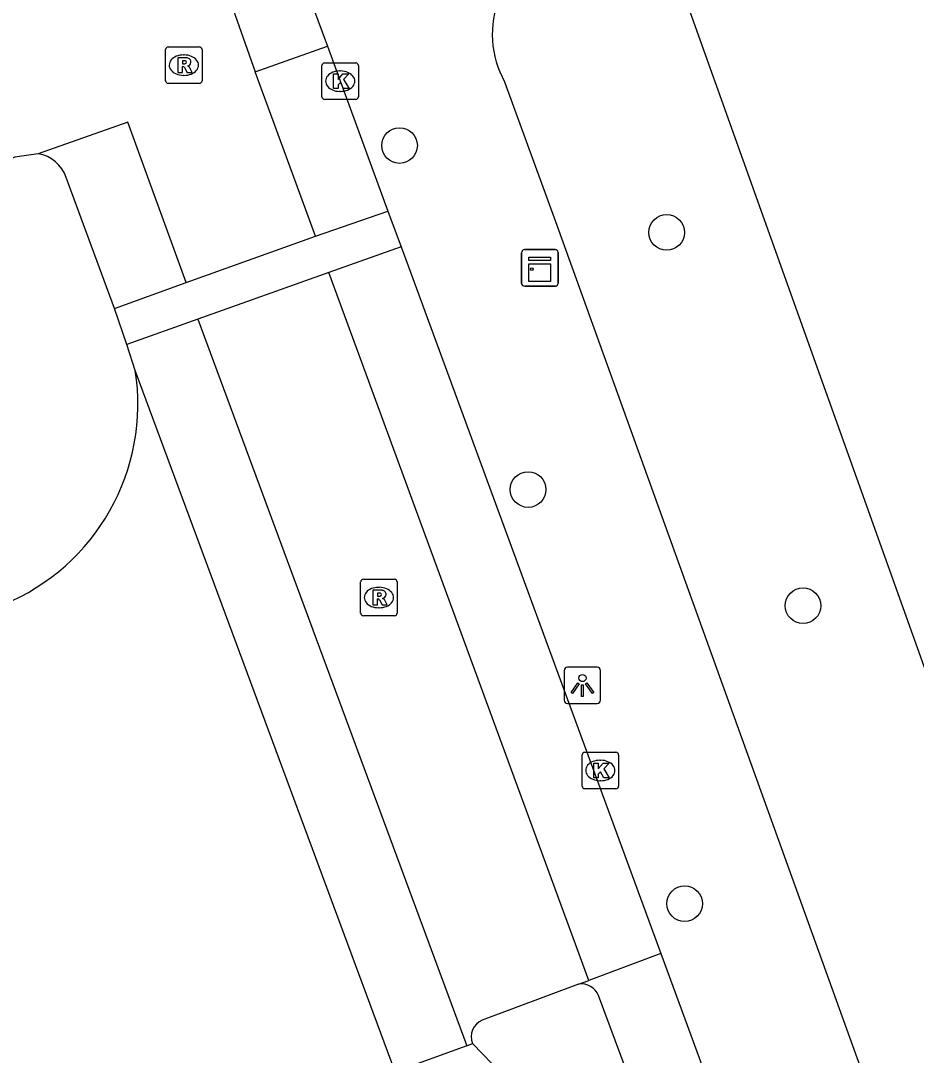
# Model space of a CAD drawing. Extents: x 158087 to 159494, y 382905 to 383981.
# Drawn here: x 158997 to 159021.55, y 383141.88 to 383170.24 of the extents above; entities that cross this region are included whole.
import ezdxf

# ---------------------------------------------------------------- set-up
doc = ezdxf.new("R2010")
doc.units = 0
for name, color, linetype in [('IMGEO_Boom', 7, 'Continuous'), ('IMGEO_Fietspad_gesloten', 7, 'Continuous'), ('IMGEO_Groenvoorziening', 7, 'Continuous'), ('IMGEO_Kast', 7, 'Continuous'), ('IMGEO_Kolk', 7, 'Continuous'), ('IMGEO_Lichtpunt', 7, 'Continuous'), ('IMGEO_Rijbaan_lokaal_open', 7, 'Continuous'), ('IMGEO_Rioolput', 7, 'Continuous'), ('IMGEO_Voetpad_open', 7, 'Continuous')]:
    doc.layers.add(name, color=color, linetype=linetype)

msp = doc.modelspace()

# ---------------------------------------------------------------- linework, layer by layer
at = {"layer": 'IMGEO_Boom'}
for centre in [(159007.388, 383166.816), (159014.711, 383164.434), (159010.913, 383157.389), (159018.449, 383154.205), (159015.204, 383146.04)]:
    msp.add_circle(centre, 0.489, dxfattribs=at)
at = {"layer": 'IMGEO_Fietspad_gesloten'}
for points in [[(159014.555, 383144.672), (159018.663, 383133.486)], [(159015.003, 383137.729), (159012.846, 383143.522)], [(159009.388, 383142.206), (159014.23, 383137.201)]]:
    msp.add_lwpolyline(points, dxfattribs=at)
msp.add_arc((159012.369, 383143.325), 0.516, 22.3993, 98.4239, dxfattribs=at)
at = {"layer": 'IMGEO_Groenvoorziening'}
msp.add_lwpolyline([(159054.466, 383063.161), (159054.077, 383064.114), (159051.106, 383071.394), (159050.869, 383072.038), (159044.427, 383089.771), (159039.388, 383103.264), (159014.464, 383172.988)], dxfattribs=at)
at = {"layer": 'IMGEO_Kast'}
for p, q in [((159010.736, 383163.038), (159010.736, 383163.879)), ((159010.736, 383163.879), (159010.736, 383163.038)), ((159010.811, 383163.963), (159011.652, 383163.963)), ((159011.652, 383163.963), (159010.811, 383163.963)), ((159011.736, 383163.888), (159011.736, 383163.047)), ((159011.736, 383163.047), (159011.736, 383163.888)), ((159011.661, 383162.963), (159010.82, 383162.963)), ((159010.82, 383162.963), (159011.661, 383162.963))]:
    msp.add_line(p, q, dxfattribs=at)
for points in [[(159010.931, 383163.753), (159011.531, 383163.753), (159011.531, 383163.668), (159010.931, 383163.668), (159010.931, 383163.753)], [(159010.931, 383163.578), (159011.531, 383163.578), (159011.531, 383163.089), (159010.931, 383163.089), (159010.931, 383163.578)]]:
    msp.add_lwpolyline(points, dxfattribs=at)
msp.add_circle((159011.015, 383163.427), 0.0377, dxfattribs=at)
for centre, start, end in [((159010.814, 383163.885), 92.4484, 184.2845), ((159010.814, 383163.885), 92.4484, 184.2845), ((159011.658, 383163.885), 2.4484, 94.2845), ((159011.658, 383163.885), 2.4484, 94.2845), ((159010.814, 383163.041), 182.4484, 274.2845), ((159010.814, 383163.041), 182.4484, 274.2845), ((159011.658, 383163.041), 272.4484, 4.2845), ((159011.658, 383163.041), 272.4484, 4.2845)]:
    msp.add_arc(centre, 0.0779, start, end, dxfattribs=at)
at = {"layer": 'IMGEO_Kolk'}
for p, q in [((159005.261, 383168.153), (159005.261, 383169.005)), ((159005.336, 383169.079), (159006.188, 383169.079)), ((159005.749, 383168.859), (159005.774, 383168.859)), ((159006.262, 383169.005), (159006.262, 383168.153)), ((159005.772, 383168.299), (159005.747, 383168.299)), ((159006.188, 383168.079), (159005.336, 383168.079)), ((159012.393, 383149.264), (159012.393, 383150.116)), ((159012.468, 383150.19), (159013.32, 383150.19)), ((159013.394, 383150.116), (159013.394, 383149.264)), ((159012.881, 383149.97), (159012.906, 383149.97)), ((159012.904, 383149.41), (159012.879, 383149.41)), ((159013.32, 383149.19), (159012.468, 383149.19))]:
    msp.add_line(p, q, dxfattribs=at)
for points in [[(159005.261, 383168.153), (159005.261, 383169.005)], [(159005.336, 383169.079), (159006.188, 383169.079)], [(159006.262, 383169.005), (159006.262, 383168.153)], [(159005.582, 383168.779), (159005.705, 383168.779), (159005.705, 383168.628), (159005.835, 383168.779), (159005.999, 383168.779), (159005.853, 383168.628), (159006.006, 383168.379), (159005.854, 383168.379), (159005.769, 383168.543), (159005.705, 383168.476), (159005.705, 383168.379), (159005.582, 383168.379), (159005.582, 383168.779)], [(159006.188, 383168.079), (159005.336, 383168.079)], [(159012.393, 383149.264), (159012.393, 383150.116)], [(159012.468, 383150.19), (159013.32, 383150.19)], [(159013.394, 383150.116), (159013.394, 383149.264)], [(159012.714, 383149.89), (159012.837, 383149.89), (159012.837, 383149.739), (159012.967, 383149.89), (159013.131, 383149.89), (159012.985, 383149.739), (159013.138, 383149.49), (159012.986, 383149.49), (159012.901, 383149.654), (159012.837, 383149.587), (159012.837, 383149.49), (159012.714, 383149.49), (159012.714, 383149.89)], [(159013.32, 383149.19), (159012.468, 383149.19)]]:
    msp.add_lwpolyline(points, dxfattribs=at)
for centre, start, end in [((159005.338, 383169.003), 91.552, 178.448), ((159005.338, 383169.003), 91.552, 178.448), ((159006.186, 383169.003), 1.552, 88.448), ((159006.186, 383169.003), 1.552, 88.448), ((159005.338, 383168.155), 181.552, 268.448), ((159005.338, 383168.155), 181.552, 268.448), ((159006.186, 383168.155), 271.552, 358.448), ((159006.186, 383168.155), 271.552, 358.448), ((159012.47, 383150.114), 91.552, 178.448), ((159012.47, 383150.114), 91.552, 178.448), ((159013.318, 383150.114), 1.552, 88.448), ((159013.318, 383150.114), 1.552, 88.448), ((159012.47, 383149.266), 181.552, 268.448), ((159012.47, 383149.266), 181.552, 268.448), ((159013.318, 383149.266), 271.552, 358.448), ((159013.318, 383149.266), 271.552, 358.448)]:
    msp.add_arc(centre, 0.0765, start, end, dxfattribs=at)
for centre, major_axis, ratio, start_param, end_param in [((159005.748, 383168.579), (-0.387, 0.002), 0.722429, 4.712389, 7.853982), ((159005.773, 383168.579), (-0.39, 0.002), 0.717154, 1.570796, 4.712389), ((159012.88, 383149.69), (-0.387, 0.002), 0.722429, 4.712389, 7.853982), ((159012.905, 383149.69), (-0.39, 0.002), 0.717154, 1.570796, 4.712389)]:
    msp.add_ellipse(centre, major_axis=major_axis, ratio=ratio, start_param=start_param, end_param=end_param, dxfattribs=at)
at = {"layer": 'IMGEO_Lichtpunt'}
for p, q in [((159011.903, 383152.425), (159011.903, 383151.618)), ((159011.903, 383152.425), (159011.903, 383151.618)), ((159012.805, 383152.52), (159011.997, 383152.52)), ((159012.805, 383152.52), (159011.997, 383152.52)), ((159012.899, 383151.618), (159012.899, 383152.425)), ((159012.899, 383151.618), (159012.899, 383152.425)), ((159011.997, 383151.524), (159012.805, 383151.524)), ((159011.997, 383151.524), (159012.805, 383151.524))]:
    msp.add_line(p, q, dxfattribs=at)
for points in [[(159012.277, 383152.089), (159012.316, 383152.061), (159012.128, 383151.799), (159012.09, 383151.826), (159012.277, 383152.089)], [(159012.489, 383152.061), (159012.527, 383152.088), (159012.714, 383151.826), (159012.675, 383151.798), (159012.489, 383152.061)], [(159012.379, 383152.041), (159012.426, 383152.041), (159012.426, 383151.719), (159012.379, 383151.719), (159012.379, 383152.041)]]:
    msp.add_lwpolyline(points, dxfattribs=at)
msp.add_circle((159012.402, 383152.223), 0.0994, dxfattribs=at)
for centre, start, end in [((159011.997, 383152.425), 90, 180), ((159011.997, 383152.425), 90, 180), ((159012.805, 383152.425), 0, 90), ((159012.805, 383152.425), 0, 90), ((159011.997, 383151.618), 180, 270), ((159011.997, 383151.618), 180, 270), ((159012.805, 383151.618), 270, 0), ((159012.805, 383151.618), 270, 360)]:
    msp.add_arc(centre, 0.0946, start, end, dxfattribs=at)
at = {"layer": 'IMGEO_Rijbaan_lokaal_open'}
for points in [[(158998.589, 383182.558), (159003.434, 383168.833)], [(159003.434, 383168.833), (159005.41, 383169.538)], [(159005.41, 383169.538), (159007.072, 383165.02)], [(159005.087, 383164.331), (159003.434, 383168.833)], [(159001.541, 383163.058), (158999.937, 383167.457), (158997.479, 383166.591)], [(158997.479, 383166.591), (158996.841, 383166.497), (158996.399, 383166.311)], [(158999.571, 383162.354), (158998.253, 383165.936)], [(159005.087, 383164.331), (159007.072, 383165.02)], [(159007.072, 383165.02), (159007.433, 383164.035)], [(159001.541, 383163.058), (159005.087, 383164.331)], [(159007.433, 383164.035), (159005.455, 383163.333)], [(159007.433, 383164.035), (159007.688, 383163.341), (159014.555, 383144.672)], [(159005.455, 383163.333), (159001.864, 383162.057)], [(159012.582, 383143.938), (159005.455, 383163.333)], [(158999.571, 383162.354), (159001.541, 383163.058)], [(158999.917, 383161.366), (158999.571, 383162.354)], [(159001.864, 383162.057), (158999.917, 383161.366)], [(159001.864, 383162.057), (159009.229, 383142.148)], [(159000.144, 383160.653), (158999.917, 383161.366)], [(159007.267, 383141.434), (159000.144, 383160.653)], [(159014.555, 383144.672), (159012.582, 383143.938)], [(159012.293, 383143.836), (159012.582, 383143.938)], [(159012.293, 383143.836), (159009.653, 383142.85)], [(159009.229, 383142.148), (159009.388, 383142.206)], [(159009.229, 383142.148), (159007.267, 383141.434)]]:
    msp.add_lwpolyline(points, dxfattribs=at)
for centre, radius, start, end in [((158997.325, 383165.625), 0.978, 18.5482, 80.9725), ((158994.283, 383159.729), 5.933, 292.2308, 8.9588), ((159009.86, 383142.388), 0.506, 114.1092, 201.1574)]:
    msp.add_arc(centre, radius, start, end, dxfattribs=at)
at = {"layer": 'IMGEO_Rioolput'}
for p, q in [((159000.975, 383168.592), (159000.975, 383169.444)), ((159001.05, 383169.518), (159001.902, 383169.518)), ((159001.976, 383169.444), (159001.976, 383168.592)), ((159001.463, 383169.298), (159001.488, 383169.298)), ((159001.486, 383168.738), (159001.461, 383168.738)), ((159001.902, 383168.518), (159001.05, 383168.518)), ((159006.398, 383154.929), (159007.25, 383154.929)), ((159006.323, 383154.003), (159006.323, 383154.855)), ((159006.811, 383154.709), (159006.836, 383154.709)), ((159007.324, 383154.855), (159007.324, 383154.003)), ((159006.834, 383154.149), (159006.809, 383154.149)), ((159007.25, 383153.929), (159006.398, 383153.929))]:
    msp.add_line(p, q, dxfattribs=at)
for points in [[(159000.975, 383168.592), (159000.975, 383169.444)], [(159001.05, 383169.518), (159001.902, 383169.518)], [(159001.976, 383169.444), (159001.976, 383168.592)], [(159001.564, 383169.216), (159001.312, 383169.218), (159001.312, 383168.818)], [(159001.49, 383169.137), (159001.436, 383169.137), (159001.436, 383169.056)], [(159001.312, 383168.818), (159001.436, 383168.818), (159001.436, 383168.98), (159001.447, 383168.98)], [(159001.436, 383169.056), (159001.488, 383169.056)], [(159001.494, 383168.951), (159001.565, 383168.818), (159001.705, 383168.818), (159001.64, 383168.944)], [(159001.902, 383168.518), (159001.05, 383168.518)], [(159006.398, 383154.929), (159007.25, 383154.929)], [(159006.323, 383154.003), (159006.323, 383154.855)], [(159006.912, 383154.627), (159006.66, 383154.629), (159006.66, 383154.229)], [(159007.324, 383154.855), (159007.324, 383154.003)], [(159006.66, 383154.229), (159006.784, 383154.229), (159006.784, 383154.391), (159006.795, 383154.391)], [(159006.838, 383154.548), (159006.784, 383154.548), (159006.784, 383154.467)], [(159006.784, 383154.467), (159006.836, 383154.467)], [(159006.842, 383154.362), (159006.913, 383154.229), (159007.053, 383154.229), (159006.988, 383154.355)], [(159007.25, 383153.929), (159006.398, 383153.929)]]:
    msp.add_lwpolyline(points, dxfattribs=at)
for centre, radius, start, end in [((159001.052, 383169.442), 0.0765, 91.552, 178.448), ((159001.052, 383169.442), 0.0765, 91.552, 178.448), ((159001.9, 383169.442), 0.0765, 1.552, 88.448), ((159001.9, 383169.442), 0.0765, 1.552, 88.448), ((159001.496, 383169.041), 0.0964, 77.0061, 93.1865), ((159001.51, 383169.098), 0.0378, 276.6634, 79.6772), ((159001.563, 383169.106), 0.109, 350.3612, 89.416), ((159001.561, 383169.106), 0.112, 277.5842, 350.9817), ((159001.446, 383168.927), 0.0533, 26.0293, 88.6989), ((159001.472, 383169.245), 0.19, 274.7715, 282.9687), ((159001.545, 383168.891), 0.108, 29.5134, 73.7905), ((159001.052, 383168.594), 0.0765, 181.552, 268.448), ((159001.052, 383168.594), 0.0765, 181.552, 268.448), ((159001.9, 383168.594), 0.0765, 271.552, 358.448), ((159001.9, 383168.594), 0.0765, 271.552, 358.448), ((159006.4, 383154.853), 0.0765, 91.552, 178.448), ((159006.4, 383154.853), 0.0765, 91.552, 178.448), ((159007.248, 383154.853), 0.0765, 1.552, 88.448), ((159007.248, 383154.853), 0.0765, 1.552, 88.448), ((159006.794, 383154.338), 0.0533, 26.0293, 88.6989), ((159006.82, 383154.656), 0.19, 274.7715, 282.9687), ((159006.844, 383154.452), 0.0964, 77.0061, 93.1865), ((159006.858, 383154.509), 0.0378, 276.6634, 79.6772), ((159006.911, 383154.517), 0.109, 350.3612, 89.416), ((159006.909, 383154.517), 0.112, 277.5842, 350.9817), ((159006.893, 383154.302), 0.108, 29.5134, 73.7905), ((159006.4, 383154.005), 0.0765, 181.552, 268.448), ((159006.4, 383154.005), 0.0765, 181.552, 268.448), ((159007.248, 383154.005), 0.0765, 271.552, 358.448), ((159007.248, 383154.005), 0.0765, 271.552, 358.448)]:
    msp.add_arc(centre, radius, start, end, dxfattribs=at)
for centre, major_axis, ratio, start_param, end_param in [((159001.462, 383169.018), (-0.387, 0.002), 0.722429, 4.712389, 7.853982), ((159001.487, 383169.018), (-0.39, 0.002), 0.717154, 1.570796, 4.712389), ((159006.81, 383154.429), (-0.387, 0.002), 0.722429, 4.712389, 7.853982), ((159006.835, 383154.429), (-0.39, 0.002), 0.717154, 1.570796, 4.712389)]:
    msp.add_ellipse(centre, major_axis=major_axis, ratio=ratio, start_param=start_param, end_param=end_param, dxfattribs=at)
at = {"layer": 'IMGEO_Voetpad_open'}
for points in [[(159005.003, 383170.648), (159005.41, 383169.538)], [(159010.268, 383168.562), (159011.662, 383164.733), (159020.287, 383140.814), (159034.214, 383102.582), (159046.708, 383068.727), (159049.345, 383061.497), (159054.421, 383047.583)]]:
    msp.add_lwpolyline(points, dxfattribs=at)
msp.add_arc((159012.611, 383169.866), 2.681, 158.2165, 209.1006, dxfattribs=at)

doc.saveas('drawing.dxf')
